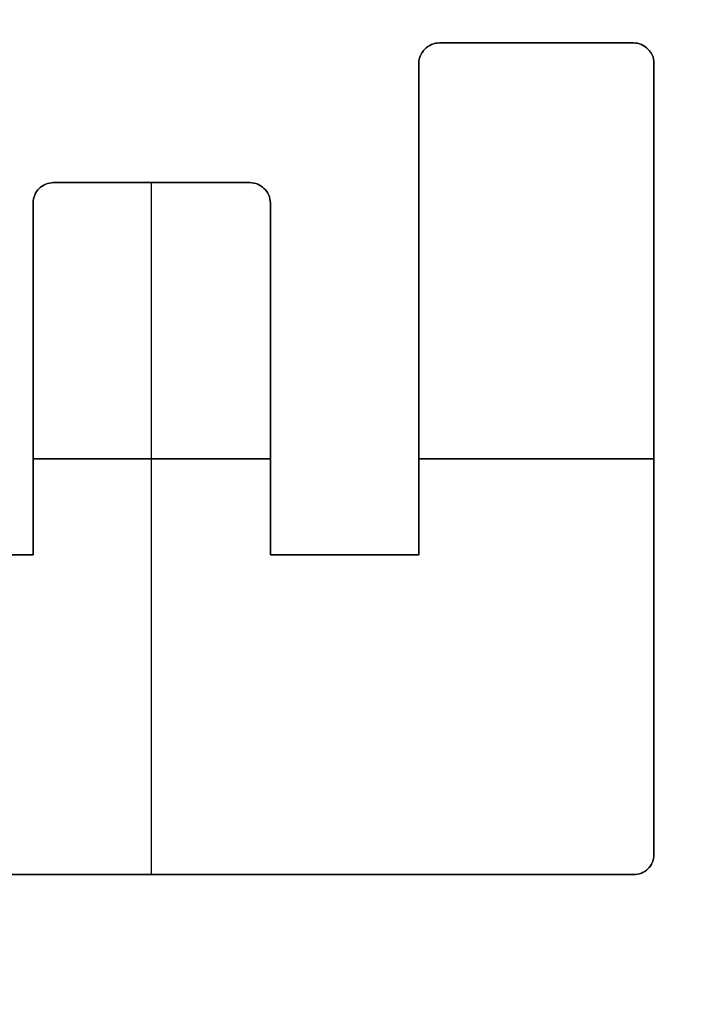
# Model space of a CAD drawing. Header units: millimetres. Extents: x -661 to 720, y -255 to 255.
# Tile 635 of 656: x -469.63 to -467.89, y -29.53 to -27.02. Entities that reach past the tile are written whole.
import ezdxf

# ---------------------------------------------------------------- set-up
doc = ezdxf.new("R2010")
doc.units = ezdxf.units.MM
doc.layers.add('Floreana 120', color=18, linetype='Continuous', true_color=0x000000)

msp = doc.modelspace()

# ---------------------------------------------------------------- linework, layer by layer
at = {"layer": 'Floreana 120', "color": 253, "true_color": 0x97aaae}
for p, q in [((-468.5603, -27.084, -0.15), (-468.0664, -27.084, -0.15)), ((-468.5603, -27.084, -0.15), (-468.0664, -27.084, -0.15)), ((-468.3134, -27.084, -0.2), (-468.3134, -27.084, -0.1)), ((-468.3134, -27.084, -0.2), (-468.3134, -27.084, -0.1)), ((-468.6132, -27.1354, -0.15), (-468.6132, -28.3877, -0.15)), ((-468.6132, -27.1354, -0.15), (-468.6132, -28.3877, -0.15)), ((-468.0144, -29.1509, -0.15), (-468.0144, -27.1354, -0.15)), ((-468.0144, -29.1509, -0.15), (-468.0144, -27.1354, -0.15)), ((-469.5432, -27.4399, -0.15), (-469.2934, -27.4399, -0.15)), ((-469.5432, -27.4399, -0.15), (-469.2934, -27.4399, -0.15)), ((-469.4183, -27.4399, -0.2), (-469.4183, -27.4399, -0.1)), ((-469.4183, -27.4399, -0.2), (-469.4183, -27.4399, -0.1)), ((-469.2936, -29.2024, -0.2), (-469.2936, -27.4399, -0.2)), ((-469.2936, -29.2024, -0.1), (-469.2936, -27.4399, -0.1)), ((-469.2936, -29.2024, -0.1), (-469.2936, -27.4399, -0.1)), ((-469.2936, -29.2024, -0.2), (-469.2936, -27.4399, -0.2)), ((-469.2934, -27.4399, -0.15), (-469.0436, -27.4399, -0.15)), ((-469.2934, -27.4399, -0.15), (-469.0436, -27.4399, -0.15)), ((-469.1685, -27.4399, -0.2), (-469.1685, -27.4399, -0.1)), ((-469.1685, -27.4399, -0.2), (-469.1685, -27.4399, -0.1)), ((-469.5954, -27.4919, -0.15), (-469.5954, -28.3877, -0.15)), ((-469.5954, -27.4919, -0.15), (-469.5954, -28.3877, -0.15)), ((-468.9911, -28.3877, -0.15), (-468.9911, -27.4919, -0.15)), ((-468.9911, -28.3877, -0.15), (-468.9911, -27.4919, -0.15)), ((-468.6132, -27.7615, -0.2), (-468.6132, -27.7615, -0.1)), ((-468.6132, -27.7615, -0.2), (-468.6132, -27.7615, -0.1)), ((-469.5954, -27.9398, -0.2), (-469.5954, -27.9398, -0.1)), ((-469.5954, -27.9398, -0.2), (-469.5954, -27.9398, -0.1)), ((-468.9911, -27.9398, -0.2), (-468.9911, -27.9398, -0.1)), ((-468.9911, -27.9398, -0.2), (-468.9911, -27.9398, -0.1)), ((-468.9911, -28.1432, -0.2), (-469.5954, -28.1432, -0.2)), ((-469.5954, -28.1432, -0.1), (-468.9911, -28.1432, -0.1)), ((-469.5954, -28.1432, -0.1), (-468.9911, -28.1432, -0.1)), ((-468.9911, -28.1432, -0.2), (-469.5954, -28.1432, -0.2)), ((-468.0144, -28.1432, -0.2), (-468.6132, -28.1432, -0.2)), ((-468.6132, -28.1432, -0.1), (-468.0144, -28.1432, -0.1)), ((-468.6132, -28.1432, -0.1), (-468.0144, -28.1432, -0.1)), ((-468.0144, -28.1432, -0.2), (-468.6132, -28.1432, -0.2)), ((-468.0144, -28.1431, -0.2), (-468.0144, -28.1431, -0.1)), ((-468.0144, -28.1431, -0.2), (-468.0144, -28.1431, -0.1)), ((-469.9736, -28.3877, -0.15), (-469.5954, -28.3877, -0.15)), ((-469.9736, -28.3877, -0.15), (-469.5954, -28.3877, -0.15)), ((-468.9911, -28.3877, -0.15), (-468.6132, -28.3877, -0.15)), ((-468.9911, -28.3877, -0.15), (-468.6132, -28.3877, -0.15)), ((-468.8021, -28.3877, -0.2), (-468.8021, -28.3877, -0.1)), ((-468.8021, -28.3877, -0.2), (-468.8021, -28.3877, -0.1)), ((-470.5205, -29.2024, -0.15), (-469.2934, -29.2024, -0.15)), ((-470.5205, -29.2024, -0.15), (-469.2934, -29.2024, -0.15)), ((-469.2934, -29.2024, -0.15), (-468.0664, -29.2024, -0.15)), ((-469.2934, -29.2024, -0.15), (-468.0664, -29.2024, -0.15)), ((-468.6799, -29.2024, -0.1), (-468.6799, -29.2024, -0.2)), ((-468.6799, -29.2024, -0.1), (-468.6799, -29.2024, -0.2))]:
    msp.add_line(p, q, dxfattribs=at)
at = {"layer": 'Floreana 120', "color": 250, "true_color": 0x282421}
for points, knots in [([(-652.0296, -251, 10), (-475.5296, -251, 10), (-299.0296, -251, 10), (-294.0296, -251, 10), (-294.0296, -246, 10), (-294.0296, 0, 10), (-294.0296, 246, 10), (-294.0296, 251, 10), (-299.0296, 251, 10), (-475.5296, 251, 10), (-652.0296, 251, 10), (-657.0296, 251, 10), (-657.0296, 246, 10), (-657.0296, 0, 10), (-657.0296, -246, 10), (-657.0296, -251, 10), (-652.0296, -251, 10)], [0, 0, 0, 353, 353, 363, 363, 855, 855, 865, 865, 1218, 1218, 1228, 1228, 1720, 1720, 1730, 1730, 1730]), ([(-294.0296, 246), (-294.0296, 0), (-294.0296, -246), (-294.0296, -251), (-299.0296, -251), (-475.5296, -251), (-652.0296, -251), (-657.0296, -251), (-657.0296, -246), (-657.0296, 0), (-657.0296, 246), (-657.0296, 251), (-652.0296, 251), (-475.5296, 251), (-299.0296, 251), (-294.0296, 251), (-294.0296, 246)], [0, 0, 0, 492, 492, 502, 502, 855, 855, 865, 865, 1357, 1357, 1367, 1367, 1720, 1720, 1730, 1730, 1730])]:
    msp.add_rational_spline(points, [1, 1, 1, 0.707106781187, 1, 1, 1, 0.707106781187, 1, 1, 1, 0.707106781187, 1, 1, 1, 0.707106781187, 1], degree=2, knots=knots, dxfattribs=at)
at = {"layer": 'Floreana 120', "color": 253, "true_color": 0x97aaae}
for points in [[(-482.5296, -39.5), (-475.5296, -39.5), (-468.5296, -39.5), (-465.5296, -39.5), (-465.5296, -36.5), (-465.5296, 0), (-465.5296, 36.5), (-465.5296, 39.5), (-468.5296, 39.5), (-475.5296, 39.5), (-482.5296, 39.5), (-485.5296, 39.5), (-485.5296, 36.5), (-485.5296, 0), (-485.5296, -36.5), (-485.5296, -39.5), (-482.5296, -39.5)], [(-468.5296, -39.5, -0.1), (-475.5296, -39.5, -0.1), (-482.5296, -39.5, -0.1), (-485.5296, -39.5, -0.1), (-485.5296, -36.5, -0.1), (-485.5296, 0, -0.1), (-485.5296, 36.5, -0.1), (-485.5296, 39.5, -0.1), (-482.5296, 39.5, -0.1), (-475.5296, 39.5, -0.1), (-468.5296, 39.5, -0.1), (-465.5296, 39.5, -0.1), (-465.5296, 36.5, -0.1), (-465.5296, 0, -0.1), (-465.5296, -36.5, -0.1), (-465.5296, -39.5, -0.1), (-468.5296, -39.5, -0.1)]]:
    msp.add_rational_spline(points, [1, 1, 1, 0.707106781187, 1, 1, 1, 0.707106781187, 1, 1, 1, 0.707106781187, 1, 1, 1, 0.707106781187, 1], degree=2, knots=[0, 0, 0, 14, 14, 20, 20, 93, 93, 99, 99, 113, 113, 119, 119, 192, 192, 198, 198, 198], dxfattribs=at)
for points, knots in [([(-470.5727, -29.1509, -0.2), (-470.5727, -28.4791, -0.2), (-470.5727, -27.8072, -0.2), (-470.5727, -27.1354, -0.2), (-470.5727, -27.1219, -0.2), (-470.5681, -27.1082, -0.2), (-470.5571, -27.1002, -0.2), (-470.5483, -27.089, -0.2), (-470.5348, -27.084, -0.2), (-470.5205, -27.084, -0.2), (-470.3556, -27.084, -0.2), (-470.1906, -27.084, -0.2), (-470.0257, -27.084, -0.2), (-470.0122, -27.084, -0.2), (-469.9988, -27.089, -0.2), (-469.9888, -27.1002, -0.2), (-469.9798, -27.1082, -0.2), (-469.9736, -27.1219, -0.2), (-469.9736, -27.1354, -0.2), (-469.9736, -27.5528, -0.2), (-469.9736, -27.9702, -0.2), (-469.9736, -28.3877, -0.2), (-469.8475, -28.3877, -0.2), (-469.7215, -28.3877, -0.2), (-469.5954, -28.3877, -0.2), (-469.5954, -28.0891, -0.2), (-469.5954, -27.7905, -0.2), (-469.5954, -27.4919, -0.2), (-469.5954, -27.4776, -0.2), (-469.5895, -27.4639, -0.2), (-469.58, -27.4547, -0.2), (-469.5699, -27.4456, -0.2), (-469.5575, -27.4399, -0.2), (-469.5432, -27.4399, -0.2), (-469.4599, -27.4399, -0.2), (-469.3767, -27.4399, -0.2), (-469.2934, -27.4399, -0.2), (-469.2101, -27.4399, -0.2), (-469.1269, -27.4399, -0.2), (-469.0436, -27.4399, -0.2), (-469.0293, -27.4399, -0.2), (-469.0162, -27.4456, -0.2), (-469.0075, -27.4547, -0.2), (-468.9973, -27.4639, -0.2), (-468.9911, -27.4776, -0.2), (-468.9911, -27.4919, -0.2), (-468.9911, -27.7905, -0.2), (-468.9911, -28.0891, -0.2), (-468.9911, -28.3877, -0.2), (-468.8651, -28.3877, -0.2), (-468.7391, -28.3877, -0.2), (-468.6132, -28.3877, -0.2), (-468.6132, -27.9702, -0.2), (-468.6132, -27.5528, -0.2), (-468.6132, -27.1354, -0.2), (-468.6132, -27.1219, -0.2), (-468.607, -27.1082, -0.2), (-468.5982, -27.1002, -0.2), (-468.588, -27.089, -0.2), (-468.5749, -27.084, -0.2), (-468.5603, -27.084, -0.2), (-468.3957, -27.084, -0.2), (-468.2311, -27.084, -0.2), (-468.0664, -27.084, -0.2), (-468.0527, -27.084, -0.2), (-468.0387, -27.089, -0.2), (-468.0301, -27.1002, -0.2), (-468.0198, -27.1082, -0.2), (-468.0144, -27.1219, -0.2), (-468.0144, -27.1354, -0.2), (-468.0144, -27.8072, -0.2), (-468.0144, -28.4791, -0.2), (-468.0144, -29.1509, -0.2), (-468.0144, -29.1644, -0.2), (-468.0198, -29.1785, -0.2), (-468.0301, -29.188, -0.2), (-468.0387, -29.1973, -0.2), (-468.0527, -29.2024, -0.2), (-468.0664, -29.2024, -0.2), (-468.4754, -29.2024, -0.2), (-468.8844, -29.2024, -0.2), (-469.2934, -29.2024, -0.2), (-469.7025, -29.2024, -0.2), (-470.1115, -29.2024, -0.2), (-470.5205, -29.2024, -0.2), (-470.5348, -29.2024, -0.2), (-470.5483, -29.1973, -0.2), (-470.5571, -29.188, -0.2), (-470.5681, -29.1785, -0.2), (-470.5727, -29.1644, -0.2), (-470.5727, -29.1509, -0.2)], [0, 0, 0, 0, 2.015554, 2.015554, 2.015554, 2.057111, 2.057111, 2.057111, 2.099974, 2.099974, 2.099974, 2.594862, 2.594862, 2.594862, 2.637638, 2.637638, 2.637638, 2.678145, 2.678145, 2.678145, 3.930438, 3.930438, 3.930438, 4.308709, 4.308709, 4.308709, 5.204435, 5.204435, 5.204435, 5.246862, 5.246862, 5.246862, 5.288464, 5.288464, 5.288464, 5.538233, 5.538233, 5.538233, 5.788003, 5.788003, 5.788003, 5.829242, 5.829242, 5.829242, 5.872312, 5.872312, 5.872312, 6.768037, 6.768037, 6.768037, 7.145965, 7.145965, 7.145965, 8.398258, 8.398258, 8.398258, 8.438635, 8.438635, 8.438635, 8.48241, 8.48241, 8.48241, 8.976265, 8.976265, 8.976265, 9.018991, 9.018991, 9.018991, 9.060229, 9.060229, 9.060229, 11.075783, 11.075783, 11.075783, 11.11834, 11.11834, 11.11834, 11.159676, 11.159676, 11.159676, 12.386648, 12.386648, 12.386648, 13.613791, 13.613791, 13.613791, 13.655278, 13.655278, 13.655278, 13.698121, 13.698121, 13.698121, 13.698121]), ([(-470.5727, -29.1509, -0.1), (-470.5727, -29.1644, -0.1), (-470.5681, -29.1785, -0.1), (-470.5571, -29.188, -0.1), (-470.5483, -29.1973, -0.1), (-470.5348, -29.2024, -0.1), (-470.5205, -29.2024, -0.1), (-470.1115, -29.2024, -0.1), (-469.7025, -29.2024, -0.1), (-469.2934, -29.2024, -0.1), (-468.8844, -29.2024, -0.1), (-468.4754, -29.2024, -0.1), (-468.0664, -29.2024, -0.1), (-468.0527, -29.2024, -0.1), (-468.0387, -29.1973, -0.1), (-468.0301, -29.188, -0.1), (-468.0198, -29.1785, -0.1), (-468.0144, -29.1644, -0.1), (-468.0144, -29.1509, -0.1), (-468.0144, -28.4791, -0.1), (-468.0144, -27.8072, -0.1), (-468.0144, -27.1354, -0.1), (-468.0144, -27.1219, -0.1), (-468.0198, -27.1082, -0.1), (-468.0301, -27.1002, -0.1), (-468.0387, -27.089, -0.1), (-468.0527, -27.084, -0.1), (-468.0664, -27.084, -0.1), (-468.2311, -27.084, -0.1), (-468.3957, -27.084, -0.1), (-468.5603, -27.084, -0.1), (-468.5749, -27.084, -0.1), (-468.588, -27.089, -0.1), (-468.5982, -27.1002, -0.1), (-468.607, -27.1082, -0.1), (-468.6132, -27.1219, -0.1), (-468.6132, -27.1354, -0.1), (-468.6132, -27.5528, -0.1), (-468.6132, -27.9702, -0.1), (-468.6132, -28.3877, -0.1), (-468.7391, -28.3877, -0.1), (-468.8651, -28.3877, -0.1), (-468.9911, -28.3877, -0.1), (-468.9911, -28.0891, -0.1), (-468.9911, -27.7905, -0.1), (-468.9911, -27.4919, -0.1), (-468.9911, -27.4776, -0.1), (-468.9973, -27.4639, -0.1), (-469.0075, -27.4547, -0.1), (-469.0162, -27.4456, -0.1), (-469.0293, -27.4399, -0.1), (-469.0436, -27.4399, -0.1), (-469.1269, -27.4399, -0.1), (-469.2101, -27.4399, -0.1), (-469.2934, -27.4399, -0.1), (-469.3767, -27.4399, -0.1), (-469.4599, -27.4399, -0.1), (-469.5432, -27.4399, -0.1), (-469.5575, -27.4399, -0.1), (-469.5699, -27.4456, -0.1), (-469.58, -27.4547, -0.1), (-469.5895, -27.4639, -0.1), (-469.5954, -27.4776, -0.1), (-469.5954, -27.4919, -0.1), (-469.5954, -27.7905, -0.1), (-469.5954, -28.0891, -0.1), (-469.5954, -28.3877, -0.1), (-469.7215, -28.3877, -0.1), (-469.8475, -28.3877, -0.1), (-469.9736, -28.3877, -0.1), (-469.9736, -27.9702, -0.1), (-469.9736, -27.5528, -0.1), (-469.9736, -27.1354, -0.1), (-469.9736, -27.1219, -0.1), (-469.9798, -27.1082, -0.1), (-469.9888, -27.1002, -0.1), (-469.9988, -27.089, -0.1), (-470.0122, -27.084, -0.1), (-470.0257, -27.084, -0.1), (-470.1906, -27.084, -0.1), (-470.3556, -27.084, -0.1), (-470.5205, -27.084, -0.1), (-470.5348, -27.084, -0.1), (-470.5483, -27.089, -0.1), (-470.5571, -27.1002, -0.1), (-470.5681, -27.1082, -0.1), (-470.5727, -27.1219, -0.1), (-470.5727, -27.1354, -0.1), (-470.5727, -27.8072, -0.1), (-470.5727, -28.4791, -0.1), (-470.5727, -29.1509, -0.1)], [0, 0, 0, 0, 0.042842, 0.042842, 0.042842, 0.084329, 0.084329, 0.084329, 1.311473, 1.311473, 1.311473, 2.538445, 2.538445, 2.538445, 2.579781, 2.579781, 2.579781, 2.622338, 2.622338, 2.622338, 4.637892, 4.637892, 4.637892, 4.67913, 4.67913, 4.67913, 4.721856, 4.721856, 4.721856, 5.215711, 5.215711, 5.215711, 5.259486, 5.259486, 5.259486, 5.299863, 5.299863, 5.299863, 6.552156, 6.552156, 6.552156, 6.930084, 6.930084, 6.930084, 7.825809, 7.825809, 7.825809, 7.868879, 7.868879, 7.868879, 7.910118, 7.910118, 7.910118, 8.159887, 8.159887, 8.159887, 8.409657, 8.409657, 8.409657, 8.451259, 8.451259, 8.451259, 8.493686, 8.493686, 8.493686, 9.389411, 9.389411, 9.389411, 9.767683, 9.767683, 9.767683, 11.019976, 11.019976, 11.019976, 11.060482, 11.060482, 11.060482, 11.103259, 11.103259, 11.103259, 11.598147, 11.598147, 11.598147, 11.64101, 11.64101, 11.64101, 11.682566, 11.682566, 11.682566, 13.698121, 13.698121, 13.698121, 13.698121]), ([(-470.5727, -29.1509, -0.1), (-470.5727, -29.1644, -0.1), (-470.5681, -29.1785, -0.1), (-470.5571, -29.188, -0.1), (-470.5483, -29.1973, -0.1), (-470.5348, -29.2024, -0.1), (-470.5205, -29.2024, -0.1), (-470.1115, -29.2024, -0.1), (-469.7025, -29.2024, -0.1), (-469.2934, -29.2024, -0.1), (-468.8844, -29.2024, -0.1), (-468.4754, -29.2024, -0.1), (-468.0664, -29.2024, -0.1), (-468.0527, -29.2024, -0.1), (-468.0387, -29.1973, -0.1), (-468.0301, -29.188, -0.1), (-468.0198, -29.1785, -0.1), (-468.0144, -29.1644, -0.1), (-468.0144, -29.1509, -0.1), (-468.0144, -28.4791, -0.1), (-468.0144, -27.8072, -0.1), (-468.0144, -27.1354, -0.1), (-468.0144, -27.1219, -0.1), (-468.0198, -27.1082, -0.1), (-468.0301, -27.1002, -0.1), (-468.0387, -27.089, -0.1), (-468.0527, -27.084, -0.1), (-468.0664, -27.084, -0.1), (-468.2311, -27.084, -0.1), (-468.3957, -27.084, -0.1), (-468.5603, -27.084, -0.1), (-468.5749, -27.084, -0.1), (-468.588, -27.089, -0.1), (-468.5982, -27.1002, -0.1), (-468.607, -27.1082, -0.1), (-468.6132, -27.1219, -0.1), (-468.6132, -27.1354, -0.1), (-468.6132, -27.5528, -0.1), (-468.6132, -27.9702, -0.1), (-468.6132, -28.3877, -0.1), (-468.7391, -28.3877, -0.1), (-468.8651, -28.3877, -0.1), (-468.9911, -28.3877, -0.1), (-468.9911, -28.0891, -0.1), (-468.9911, -27.7905, -0.1), (-468.9911, -27.4919, -0.1), (-468.9911, -27.4776, -0.1), (-468.9973, -27.4639, -0.1), (-469.0075, -27.4547, -0.1), (-469.0162, -27.4456, -0.1), (-469.0293, -27.4399, -0.1), (-469.0436, -27.4399, -0.1), (-469.1269, -27.4399, -0.1), (-469.2101, -27.4399, -0.1), (-469.2934, -27.4399, -0.1), (-469.3767, -27.4399, -0.1), (-469.4599, -27.4399, -0.1), (-469.5432, -27.4399, -0.1), (-469.5575, -27.4399, -0.1), (-469.5699, -27.4456, -0.1), (-469.58, -27.4547, -0.1), (-469.5895, -27.4639, -0.1), (-469.5954, -27.4776, -0.1), (-469.5954, -27.4919, -0.1), (-469.5954, -27.7905, -0.1), (-469.5954, -28.0891, -0.1), (-469.5954, -28.3877, -0.1), (-469.7215, -28.3877, -0.1), (-469.8475, -28.3877, -0.1), (-469.9736, -28.3877, -0.1), (-469.9736, -27.9702, -0.1), (-469.9736, -27.5528, -0.1), (-469.9736, -27.1354, -0.1), (-469.9736, -27.1219, -0.1), (-469.9798, -27.1082, -0.1), (-469.9888, -27.1002, -0.1), (-469.9988, -27.089, -0.1), (-470.0122, -27.084, -0.1), (-470.0257, -27.084, -0.1), (-470.1906, -27.084, -0.1), (-470.3556, -27.084, -0.1), (-470.5205, -27.084, -0.1), (-470.5348, -27.084, -0.1), (-470.5483, -27.089, -0.1), (-470.5571, -27.1002, -0.1), (-470.5681, -27.1082, -0.1), (-470.5727, -27.1219, -0.1), (-470.5727, -27.1354, -0.1), (-470.5727, -27.8072, -0.1), (-470.5727, -28.4791, -0.1), (-470.5727, -29.1509, -0.1)], [0, 0, 0, 0, 0.042842, 0.042842, 0.042842, 0.084329, 0.084329, 0.084329, 1.311473, 1.311473, 1.311473, 2.538445, 2.538445, 2.538445, 2.579781, 2.579781, 2.579781, 2.622338, 2.622338, 2.622338, 4.637892, 4.637892, 4.637892, 4.67913, 4.67913, 4.67913, 4.721856, 4.721856, 4.721856, 5.215711, 5.215711, 5.215711, 5.259486, 5.259486, 5.259486, 5.299863, 5.299863, 5.299863, 6.552156, 6.552156, 6.552156, 6.930084, 6.930084, 6.930084, 7.825809, 7.825809, 7.825809, 7.868879, 7.868879, 7.868879, 7.910118, 7.910118, 7.910118, 8.159887, 8.159887, 8.159887, 8.409657, 8.409657, 8.409657, 8.451259, 8.451259, 8.451259, 8.493686, 8.493686, 8.493686, 9.389411, 9.389411, 9.389411, 9.767683, 9.767683, 9.767683, 11.019976, 11.019976, 11.019976, 11.060482, 11.060482, 11.060482, 11.103259, 11.103259, 11.103259, 11.598147, 11.598147, 11.598147, 11.64101, 11.64101, 11.64101, 11.682566, 11.682566, 11.682566, 13.698121, 13.698121, 13.698121, 13.698121]), ([(-470.5727, -29.1509, -0.2), (-470.5727, -28.4791, -0.2), (-470.5727, -27.8072, -0.2), (-470.5727, -27.1354, -0.2), (-470.5727, -27.1219, -0.2), (-470.5681, -27.1082, -0.2), (-470.5571, -27.1002, -0.2), (-470.5483, -27.089, -0.2), (-470.5348, -27.084, -0.2), (-470.5205, -27.084, -0.2), (-470.3556, -27.084, -0.2), (-470.1906, -27.084, -0.2), (-470.0257, -27.084, -0.2), (-470.0122, -27.084, -0.2), (-469.9988, -27.089, -0.2), (-469.9888, -27.1002, -0.2), (-469.9798, -27.1082, -0.2), (-469.9736, -27.1219, -0.2), (-469.9736, -27.1354, -0.2), (-469.9736, -27.5528, -0.2), (-469.9736, -27.9702, -0.2), (-469.9736, -28.3877, -0.2), (-469.8475, -28.3877, -0.2), (-469.7215, -28.3877, -0.2), (-469.5954, -28.3877, -0.2), (-469.5954, -28.0891, -0.2), (-469.5954, -27.7905, -0.2), (-469.5954, -27.4919, -0.2), (-469.5954, -27.4776, -0.2), (-469.5895, -27.4639, -0.2), (-469.58, -27.4547, -0.2), (-469.5699, -27.4456, -0.2), (-469.5575, -27.4399, -0.2), (-469.5432, -27.4399, -0.2), (-469.4599, -27.4399, -0.2), (-469.3767, -27.4399, -0.2), (-469.2934, -27.4399, -0.2), (-469.2101, -27.4399, -0.2), (-469.1269, -27.4399, -0.2), (-469.0436, -27.4399, -0.2), (-469.0293, -27.4399, -0.2), (-469.0162, -27.4456, -0.2), (-469.0075, -27.4547, -0.2), (-468.9973, -27.4639, -0.2), (-468.9911, -27.4776, -0.2), (-468.9911, -27.4919, -0.2), (-468.9911, -27.7905, -0.2), (-468.9911, -28.0891, -0.2), (-468.9911, -28.3877, -0.2), (-468.8651, -28.3877, -0.2), (-468.7391, -28.3877, -0.2), (-468.6132, -28.3877, -0.2), (-468.6132, -27.9702, -0.2), (-468.6132, -27.5528, -0.2), (-468.6132, -27.1354, -0.2), (-468.6132, -27.1219, -0.2), (-468.607, -27.1082, -0.2), (-468.5982, -27.1002, -0.2), (-468.588, -27.089, -0.2), (-468.5749, -27.084, -0.2), (-468.5603, -27.084, -0.2), (-468.3957, -27.084, -0.2), (-468.2311, -27.084, -0.2), (-468.0664, -27.084, -0.2), (-468.0527, -27.084, -0.2), (-468.0387, -27.089, -0.2), (-468.0301, -27.1002, -0.2), (-468.0198, -27.1082, -0.2), (-468.0144, -27.1219, -0.2), (-468.0144, -27.1354, -0.2), (-468.0144, -27.8072, -0.2), (-468.0144, -28.4791, -0.2), (-468.0144, -29.1509, -0.2), (-468.0144, -29.1644, -0.2), (-468.0198, -29.1785, -0.2), (-468.0301, -29.188, -0.2), (-468.0387, -29.1973, -0.2), (-468.0527, -29.2024, -0.2), (-468.0664, -29.2024, -0.2), (-468.4754, -29.2024, -0.2), (-468.8844, -29.2024, -0.2), (-469.2934, -29.2024, -0.2), (-469.7025, -29.2024, -0.2), (-470.1115, -29.2024, -0.2), (-470.5205, -29.2024, -0.2), (-470.5348, -29.2024, -0.2), (-470.5483, -29.1973, -0.2), (-470.5571, -29.188, -0.2), (-470.5681, -29.1785, -0.2), (-470.5727, -29.1644, -0.2), (-470.5727, -29.1509, -0.2)], [0, 0, 0, 0, 2.015554, 2.015554, 2.015554, 2.057111, 2.057111, 2.057111, 2.099974, 2.099974, 2.099974, 2.594862, 2.594862, 2.594862, 2.637638, 2.637638, 2.637638, 2.678145, 2.678145, 2.678145, 3.930438, 3.930438, 3.930438, 4.308709, 4.308709, 4.308709, 5.204435, 5.204435, 5.204435, 5.246862, 5.246862, 5.246862, 5.288464, 5.288464, 5.288464, 5.538233, 5.538233, 5.538233, 5.788003, 5.788003, 5.788003, 5.829242, 5.829242, 5.829242, 5.872312, 5.872312, 5.872312, 6.768037, 6.768037, 6.768037, 7.145965, 7.145965, 7.145965, 8.398258, 8.398258, 8.398258, 8.438635, 8.438635, 8.438635, 8.48241, 8.48241, 8.48241, 8.976265, 8.976265, 8.976265, 9.018991, 9.018991, 9.018991, 9.060229, 9.060229, 9.060229, 11.075783, 11.075783, 11.075783, 11.11834, 11.11834, 11.11834, 11.159676, 11.159676, 11.159676, 12.386648, 12.386648, 12.386648, 13.613791, 13.613791, 13.613791, 13.655278, 13.655278, 13.655278, 13.698121, 13.698121, 13.698121, 13.698121])]:
    msp.add_open_spline(points, degree=3, knots=knots, dxfattribs=at)
for points, degree in [([(-468.5603, -27.084, -0.2), (-468.5749, -27.084, -0.2), (-468.588, -27.089, -0.2), (-468.5982, -27.1002, -0.2)], 3), ([(-468.5982, -27.1002, -0.1), (-468.588, -27.089, -0.1), (-468.5749, -27.084, -0.1), (-468.5603, -27.084, -0.1)], 3), ([(-468.5603, -27.084, -0.15), (-468.5749, -27.084, -0.15), (-468.588, -27.089, -0.15), (-468.5982, -27.1002, -0.15)], 3), ([(-468.5603, -27.084, -0.2), (-468.5749, -27.084, -0.2), (-468.588, -27.089, -0.2), (-468.5982, -27.1002, -0.2)], 3), ([(-468.5982, -27.1002, -0.1), (-468.588, -27.089, -0.1), (-468.5749, -27.084, -0.1), (-468.5603, -27.084, -0.1)], 3), ([(-468.5603, -27.084, -0.15), (-468.5749, -27.084, -0.15), (-468.588, -27.089, -0.15), (-468.5982, -27.1002, -0.15)], 3), ([(-468.5603, -27.084, -0.1), (-468.5603, -27.084, -0.15), (-468.5603, -27.084, -0.2)], 2), ([(-468.5603, -27.084, -0.1), (-468.5603, -27.084, -0.15), (-468.5603, -27.084, -0.2)], 2), ([(-468.0664, -27.084, -0.2), (-468.3134, -27.084, -0.2), (-468.5603, -27.084, -0.2)], 2), ([(-468.5603, -27.084, -0.2), (-468.5603, -27.084, -0.15), (-468.5603, -27.084, -0.1)], 2), ([(-468.5603, -27.084, -0.1), (-468.3134, -27.084, -0.1), (-468.0664, -27.084, -0.1)], 2), ([(-468.0664, -27.084, -0.2), (-468.3134, -27.084, -0.2), (-468.5603, -27.084, -0.2)], 2), ([(-468.5603, -27.084, -0.2), (-468.5603, -27.084, -0.15), (-468.5603, -27.084, -0.1)], 2), ([(-468.5603, -27.084, -0.1), (-468.3134, -27.084, -0.1), (-468.0664, -27.084, -0.1)], 2), ([(-468.0301, -27.1002, -0.2), (-468.0387, -27.089, -0.2), (-468.0527, -27.084, -0.2), (-468.0664, -27.084, -0.2)], 3), ([(-468.0664, -27.084, -0.2), (-468.0664, -27.084, -0.15), (-468.0664, -27.084, -0.1)], 2), ([(-468.0664, -27.084, -0.1), (-468.0527, -27.084, -0.1), (-468.0387, -27.089, -0.1), (-468.0301, -27.1002, -0.1)], 3), ([(-468.0301, -27.1002, -0.15), (-468.0387, -27.089, -0.15), (-468.0527, -27.084, -0.15), (-468.0664, -27.084, -0.15)], 3), ([(-468.0301, -27.1002, -0.2), (-468.0387, -27.089, -0.2), (-468.0527, -27.084, -0.2), (-468.0664, -27.084, -0.2)], 3), ([(-468.0664, -27.084, -0.2), (-468.0664, -27.084, -0.15), (-468.0664, -27.084, -0.1)], 2), ([(-468.0664, -27.084, -0.1), (-468.0527, -27.084, -0.1), (-468.0387, -27.089, -0.1), (-468.0301, -27.1002, -0.1)], 3), ([(-468.0301, -27.1002, -0.15), (-468.0387, -27.089, -0.15), (-468.0527, -27.084, -0.15), (-468.0664, -27.084, -0.15)], 3), ([(-468.0664, -27.084, -0.1), (-468.0664, -27.084, -0.15), (-468.0664, -27.084, -0.2)], 2), ([(-468.0664, -27.084, -0.1), (-468.0664, -27.084, -0.15), (-468.0664, -27.084, -0.2)], 2), ([(-468.5982, -27.1002, -0.2), (-468.607, -27.1082, -0.2), (-468.6132, -27.1219, -0.2), (-468.6132, -27.1354, -0.2)], 3), ([(-468.6132, -27.1354, -0.1), (-468.6132, -27.1219, -0.1), (-468.607, -27.1082, -0.1), (-468.5982, -27.1002, -0.1)], 3), ([(-468.5982, -27.1002, -0.15), (-468.607, -27.1082, -0.15), (-468.6132, -27.1219, -0.15), (-468.6132, -27.1354, -0.15)], 3), ([(-468.5982, -27.1002, -0.2), (-468.607, -27.1082, -0.2), (-468.6132, -27.1219, -0.2), (-468.6132, -27.1354, -0.2)], 3), ([(-468.6132, -27.1354, -0.1), (-468.6132, -27.1219, -0.1), (-468.607, -27.1082, -0.1), (-468.5982, -27.1002, -0.1)], 3), ([(-468.5982, -27.1002, -0.15), (-468.607, -27.1082, -0.15), (-468.6132, -27.1219, -0.15), (-468.6132, -27.1354, -0.15)], 3), ([(-468.5982, -27.1002, -0.1), (-468.5982, -27.1002, -0.15), (-468.5982, -27.1002, -0.2)], 2), ([(-468.5982, -27.1002, -0.2), (-468.5982, -27.1002, -0.15), (-468.5982, -27.1002, -0.1)], 2), ([(-468.5982, -27.1002, -0.1), (-468.5982, -27.1002, -0.15), (-468.5982, -27.1002, -0.2)], 2), ([(-468.5982, -27.1002, -0.2), (-468.5982, -27.1002, -0.15), (-468.5982, -27.1002, -0.1)], 2), ([(-468.5809, -27.0879, -0.1), (-468.5809, -27.0879, -0.15), (-468.5809, -27.0879, -0.2)], 2), ([(-468.5809, -27.0879, -0.1), (-468.5809, -27.0879, -0.15), (-468.5809, -27.0879, -0.2)], 2), ([(-468.0463, -27.0879, -0.1), (-468.0463, -27.0879, -0.15), (-468.0463, -27.0879, -0.2)], 2), ([(-468.0463, -27.0879, -0.1), (-468.0463, -27.0879, -0.15), (-468.0463, -27.0879, -0.2)], 2), ([(-468.0301, -27.1002, -0.1), (-468.0301, -27.1002, -0.15), (-468.0301, -27.1002, -0.2)], 2), ([(-468.0144, -27.1354, -0.2), (-468.0144, -27.1219, -0.2), (-468.0198, -27.1082, -0.2), (-468.0301, -27.1002, -0.2)], 3), ([(-468.0301, -27.1002, -0.2), (-468.0301, -27.1002, -0.15), (-468.0301, -27.1002, -0.1)], 2), ([(-468.0301, -27.1002, -0.1), (-468.0198, -27.1082, -0.1), (-468.0144, -27.1219, -0.1), (-468.0144, -27.1354, -0.1)], 3), ([(-468.0144, -27.1354, -0.15), (-468.0144, -27.1219, -0.15), (-468.0198, -27.1082, -0.15), (-468.0301, -27.1002, -0.15)], 3), ([(-468.0144, -27.1354, -0.2), (-468.0144, -27.1219, -0.2), (-468.0198, -27.1082, -0.2), (-468.0301, -27.1002, -0.2)], 3), ([(-468.0301, -27.1002, -0.2), (-468.0301, -27.1002, -0.15), (-468.0301, -27.1002, -0.1)], 2), ([(-468.0301, -27.1002, -0.1), (-468.0198, -27.1082, -0.1), (-468.0144, -27.1219, -0.1), (-468.0144, -27.1354, -0.1)], 3), ([(-468.0144, -27.1354, -0.15), (-468.0144, -27.1219, -0.15), (-468.0198, -27.1082, -0.15), (-468.0301, -27.1002, -0.15)], 3), ([(-468.0301, -27.1002, -0.1), (-468.0301, -27.1002, -0.15), (-468.0301, -27.1002, -0.2)], 2), ([(-468.6132, -28.3877, -0.1), (-468.6132, -27.7615, -0.1), (-468.6132, -27.1354, -0.1)], 2), ([(-468.6132, -27.1354, -0.1), (-468.6132, -27.1354, -0.15), (-468.6132, -27.1354, -0.2)], 2), ([(-468.6132, -27.1354, -0.2), (-468.6132, -27.7615, -0.2), (-468.6132, -28.3877, -0.2)], 2), ([(-468.6132, -27.1354, -0.2), (-468.6132, -27.1354, -0.15), (-468.6132, -27.1354, -0.1)], 2), ([(-468.6132, -27.1354, -0.2), (-468.6132, -27.1354, -0.15), (-468.6132, -27.1354, -0.1)], 2), ([(-468.6132, -28.3877, -0.1), (-468.6132, -27.7615, -0.1), (-468.6132, -27.1354, -0.1)], 2), ([(-468.6132, -27.1354, -0.1), (-468.6132, -27.1354, -0.15), (-468.6132, -27.1354, -0.2)], 2), ([(-468.6132, -27.1354, -0.2), (-468.6132, -27.7615, -0.2), (-468.6132, -28.3877, -0.2)], 2), ([(-468.609, -27.1157, -0.1), (-468.609, -27.1157, -0.15), (-468.609, -27.1157, -0.2)], 2), ([(-468.609, -27.1157, -0.1), (-468.609, -27.1157, -0.15), (-468.609, -27.1157, -0.2)], 2), ([(-468.0184, -27.1157, -0.1), (-468.0184, -27.1157, -0.15), (-468.0184, -27.1157, -0.2)], 2), ([(-468.0184, -27.1157, -0.1), (-468.0184, -27.1157, -0.15), (-468.0184, -27.1157, -0.2)], 2), ([(-468.0144, -27.1354, -0.1), (-468.0144, -28.1431, -0.1), (-468.0144, -29.1509, -0.1)], 2), ([(-468.0144, -29.1509, -0.2), (-468.0144, -28.1431, -0.2), (-468.0144, -27.1354, -0.2)], 2), ([(-468.0144, -27.1354, -0.2), (-468.0144, -27.1354, -0.15), (-468.0144, -27.1354, -0.1)], 2), ([(-468.0144, -27.1354, -0.1), (-468.0144, -27.1354, -0.15), (-468.0144, -27.1354, -0.2)], 2), ([(-468.0144, -27.1354, -0.1), (-468.0144, -28.1431, -0.1), (-468.0144, -29.1509, -0.1)], 2), ([(-468.0144, -29.1509, -0.2), (-468.0144, -28.1431, -0.2), (-468.0144, -27.1354, -0.2)], 2), ([(-468.0144, -27.1354, -0.2), (-468.0144, -27.1354, -0.15), (-468.0144, -27.1354, -0.1)], 2), ([(-468.0144, -27.1354, -0.1), (-468.0144, -27.1354, -0.15), (-468.0144, -27.1354, -0.2)], 2), ([(-469.58, -27.4547, -0.2), (-469.5895, -27.4639, -0.2), (-469.5954, -27.4776, -0.2), (-469.5954, -27.4919, -0.2)], 3), ([(-469.5954, -27.4919, -0.1), (-469.5954, -27.4776, -0.1), (-469.5895, -27.4639, -0.1), (-469.58, -27.4547, -0.1)], 3), ([(-469.58, -27.4547, -0.15), (-469.5895, -27.4639, -0.15), (-469.5954, -27.4776, -0.15), (-469.5954, -27.4919, -0.15)], 3), ([(-469.58, -27.4547, -0.2), (-469.5895, -27.4639, -0.2), (-469.5954, -27.4776, -0.2), (-469.5954, -27.4919, -0.2)], 3), ([(-469.5954, -27.4919, -0.1), (-469.5954, -27.4776, -0.1), (-469.5895, -27.4639, -0.1), (-469.58, -27.4547, -0.1)], 3), ([(-469.58, -27.4547, -0.15), (-469.5895, -27.4639, -0.15), (-469.5954, -27.4776, -0.15), (-469.5954, -27.4919, -0.15)], 3), ([(-469.5432, -27.4399, -0.2), (-469.5575, -27.4399, -0.2), (-469.5699, -27.4456, -0.2), (-469.58, -27.4547, -0.2)], 3), ([(-469.58, -27.4547, -0.1), (-469.5699, -27.4456, -0.1), (-469.5575, -27.4399, -0.1), (-469.5432, -27.4399, -0.1)], 3), ([(-469.5432, -27.4399, -0.15), (-469.5575, -27.4399, -0.15), (-469.5699, -27.4456, -0.15), (-469.58, -27.4547, -0.15)], 3), ([(-469.5432, -27.4399, -0.2), (-469.5575, -27.4399, -0.2), (-469.5699, -27.4456, -0.2), (-469.58, -27.4547, -0.2)], 3), ([(-469.58, -27.4547, -0.1), (-469.5699, -27.4456, -0.1), (-469.5575, -27.4399, -0.1), (-469.5432, -27.4399, -0.1)], 3), ([(-469.5432, -27.4399, -0.15), (-469.5575, -27.4399, -0.15), (-469.5699, -27.4456, -0.15), (-469.58, -27.4547, -0.15)], 3), ([(-469.58, -27.4547, -0.2), (-469.58, -27.4547, -0.15), (-469.58, -27.4547, -0.1)], 2), ([(-469.58, -27.4547, -0.1), (-469.58, -27.4547, -0.15), (-469.58, -27.4547, -0.2)], 2), ([(-469.58, -27.4547, -0.1), (-469.58, -27.4547, -0.15), (-469.58, -27.4547, -0.2)], 2), ([(-469.58, -27.4547, -0.2), (-469.58, -27.4547, -0.15), (-469.58, -27.4547, -0.1)], 2), ([(-469.5632, -27.4439, -0.1), (-469.5632, -27.4439, -0.15), (-469.5632, -27.4439, -0.2)], 2), ([(-469.5632, -27.4439, -0.1), (-469.5632, -27.4439, -0.15), (-469.5632, -27.4439, -0.2)], 2), ([(-469.5432, -27.4399, -0.1), (-469.5432, -27.4399, -0.15), (-469.5432, -27.4399, -0.2)], 2), ([(-469.2934, -27.4399, -0.2), (-469.4183, -27.4399, -0.2), (-469.5432, -27.4399, -0.2)], 2), ([(-469.5432, -27.4399, -0.2), (-469.5432, -27.4399, -0.15), (-469.5432, -27.4399, -0.1)], 2), ([(-469.5432, -27.4399, -0.1), (-469.4183, -27.4399, -0.1), (-469.2934, -27.4399, -0.1)], 2), ([(-469.5432, -27.4399, -0.1), (-469.5432, -27.4399, -0.15), (-469.5432, -27.4399, -0.2)], 2), ([(-469.2934, -27.4399, -0.2), (-469.4183, -27.4399, -0.2), (-469.5432, -27.4399, -0.2)], 2), ([(-469.5432, -27.4399, -0.2), (-469.5432, -27.4399, -0.15), (-469.5432, -27.4399, -0.1)], 2), ([(-469.5432, -27.4399, -0.1), (-469.4183, -27.4399, -0.1), (-469.2934, -27.4399, -0.1)], 2), ([(-469.0436, -27.4399, -0.2), (-469.1685, -27.4399, -0.2), (-469.2934, -27.4399, -0.2)], 2), ([(-469.2934, -27.4399, -0.2), (-469.2934, -27.4399, -0.15), (-469.2934, -27.4399, -0.1)], 2), ([(-469.2934, -27.4399, -0.1), (-469.1685, -27.4399, -0.1), (-469.0436, -27.4399, -0.1)], 2), ([(-469.0436, -27.4399, -0.2), (-469.1685, -27.4399, -0.2), (-469.2934, -27.4399, -0.2)], 2), ([(-469.2934, -27.4399, -0.2), (-469.2934, -27.4399, -0.15), (-469.2934, -27.4399, -0.1)], 2), ([(-469.2934, -27.4399, -0.1), (-469.1685, -27.4399, -0.1), (-469.0436, -27.4399, -0.1)], 2), ([(-469.2934, -27.4399, -0.1), (-469.2934, -27.4399, -0.15), (-469.2934, -27.4399, -0.2)], 2), ([(-469.2934, -27.4399, -0.1), (-469.2934, -27.4399, -0.15), (-469.2934, -27.4399, -0.2)], 2), ([(-469.0436, -27.4399, -0.1), (-469.0436, -27.4399, -0.15), (-469.0436, -27.4399, -0.2)], 2), ([(-469.0075, -27.4547, -0.2), (-469.0162, -27.4456, -0.2), (-469.0293, -27.4399, -0.2), (-469.0436, -27.4399, -0.2)], 3), ([(-469.0436, -27.4399, -0.2), (-469.0436, -27.4399, -0.15), (-469.0436, -27.4399, -0.1)], 2), ([(-469.0436, -27.4399, -0.1), (-469.0293, -27.4399, -0.1), (-469.0162, -27.4456, -0.1), (-469.0075, -27.4547, -0.1)], 3), ([(-469.0075, -27.4547, -0.15), (-469.0162, -27.4456, -0.15), (-469.0293, -27.4399, -0.15), (-469.0436, -27.4399, -0.15)], 3), ([(-469.0436, -27.4399, -0.1), (-469.0436, -27.4399, -0.15), (-469.0436, -27.4399, -0.2)], 2), ([(-469.0075, -27.4547, -0.2), (-469.0162, -27.4456, -0.2), (-469.0293, -27.4399, -0.2), (-469.0436, -27.4399, -0.2)], 3), ([(-469.0436, -27.4399, -0.2), (-469.0436, -27.4399, -0.15), (-469.0436, -27.4399, -0.1)], 2), ([(-469.0436, -27.4399, -0.1), (-469.0293, -27.4399, -0.1), (-469.0162, -27.4456, -0.1), (-469.0075, -27.4547, -0.1)], 3), ([(-469.0075, -27.4547, -0.15), (-469.0162, -27.4456, -0.15), (-469.0293, -27.4399, -0.15), (-469.0436, -27.4399, -0.15)], 3), ([(-469.0235, -27.4439, -0.1), (-469.0235, -27.4439, -0.15), (-469.0235, -27.4439, -0.2)], 2), ([(-469.0235, -27.4439, -0.1), (-469.0235, -27.4439, -0.15), (-469.0235, -27.4439, -0.2)], 2), ([(-468.9911, -27.4919, -0.2), (-468.9911, -27.4776, -0.2), (-468.9973, -27.4639, -0.2), (-469.0075, -27.4547, -0.2)], 3), ([(-469.0075, -27.4547, -0.2), (-469.0075, -27.4547, -0.15), (-469.0075, -27.4547, -0.1)], 2), ([(-469.0075, -27.4547, -0.1), (-468.9973, -27.4639, -0.1), (-468.9911, -27.4776, -0.1), (-468.9911, -27.4919, -0.1)], 3), ([(-468.9911, -27.4919, -0.15), (-468.9911, -27.4776, -0.15), (-468.9973, -27.4639, -0.15), (-469.0075, -27.4547, -0.15)], 3), ([(-468.9911, -27.4919, -0.2), (-468.9911, -27.4776, -0.2), (-468.9973, -27.4639, -0.2), (-469.0075, -27.4547, -0.2)], 3), ([(-469.0075, -27.4547, -0.2), (-469.0075, -27.4547, -0.15), (-469.0075, -27.4547, -0.1)], 2), ([(-469.0075, -27.4547, -0.1), (-468.9973, -27.4639, -0.1), (-468.9911, -27.4776, -0.1), (-468.9911, -27.4919, -0.1)], 3), ([(-468.9911, -27.4919, -0.15), (-468.9911, -27.4776, -0.15), (-468.9973, -27.4639, -0.15), (-469.0075, -27.4547, -0.15)], 3), ([(-469.0075, -27.4547, -0.1), (-469.0075, -27.4547, -0.15), (-469.0075, -27.4547, -0.2)], 2), ([(-469.0075, -27.4547, -0.1), (-469.0075, -27.4547, -0.15), (-469.0075, -27.4547, -0.2)], 2), ([(-469.5913, -27.4714, -0.1), (-469.5913, -27.4714, -0.15), (-469.5913, -27.4714, -0.2)], 2), ([(-469.5913, -27.4714, -0.1), (-469.5913, -27.4714, -0.15), (-469.5913, -27.4714, -0.2)], 2), ([(-468.9955, -27.4714, -0.1), (-468.9955, -27.4714, -0.15), (-468.9955, -27.4714, -0.2)], 2), ([(-468.9955, -27.4714, -0.1), (-468.9955, -27.4714, -0.15), (-468.9955, -27.4714, -0.2)], 2), ([(-469.5954, -27.4919, -0.2), (-469.5954, -27.4919, -0.15), (-469.5954, -27.4919, -0.1)], 2), ([(-469.5954, -27.4919, -0.2), (-469.5954, -27.4919, -0.15), (-469.5954, -27.4919, -0.1)], 2), ([(-469.5954, -28.3877, -0.1), (-469.5954, -27.9398, -0.1), (-469.5954, -27.4919, -0.1)], 2), ([(-469.5954, -27.4919, -0.1), (-469.5954, -27.4919, -0.15), (-469.5954, -27.4919, -0.2)], 2), ([(-469.5954, -27.4919, -0.2), (-469.5954, -27.9398, -0.2), (-469.5954, -28.3877, -0.2)], 2), ([(-469.5954, -28.3877, -0.1), (-469.5954, -27.9398, -0.1), (-469.5954, -27.4919, -0.1)], 2), ([(-469.5954, -27.4919, -0.1), (-469.5954, -27.4919, -0.15), (-469.5954, -27.4919, -0.2)], 2), ([(-469.5954, -27.4919, -0.2), (-469.5954, -27.9398, -0.2), (-469.5954, -28.3877, -0.2)], 2), ([(-468.9911, -27.4919, -0.1), (-468.9911, -27.4919, -0.15), (-468.9911, -27.4919, -0.2)], 2), ([(-468.9911, -27.4919, -0.1), (-468.9911, -27.4919, -0.15), (-468.9911, -27.4919, -0.2)], 2), ([(-468.9911, -27.4919, -0.1), (-468.9911, -27.9398, -0.1), (-468.9911, -28.3877, -0.1)], 2), ([(-468.9911, -28.3877, -0.2), (-468.9911, -27.9398, -0.2), (-468.9911, -27.4919, -0.2)], 2), ([(-468.9911, -27.4919, -0.2), (-468.9911, -27.4919, -0.15), (-468.9911, -27.4919, -0.1)], 2), ([(-468.9911, -27.4919, -0.1), (-468.9911, -27.9398, -0.1), (-468.9911, -28.3877, -0.1)], 2), ([(-468.9911, -28.3877, -0.2), (-468.9911, -27.9398, -0.2), (-468.9911, -27.4919, -0.2)], 2), ([(-468.9911, -27.4919, -0.2), (-468.9911, -27.4919, -0.15), (-468.9911, -27.4919, -0.1)], 2), ([(-469.5954, -28.3877, -0.2), (-469.7845, -28.3877, -0.2), (-469.9736, -28.3877, -0.2)], 2), ([(-469.9736, -28.3877, -0.1), (-469.7845, -28.3877, -0.1), (-469.5954, -28.3877, -0.1)], 2), ([(-469.5954, -28.3877, -0.2), (-469.7845, -28.3877, -0.2), (-469.9736, -28.3877, -0.2)], 2), ([(-469.9736, -28.3877, -0.1), (-469.7845, -28.3877, -0.1), (-469.5954, -28.3877, -0.1)], 2), ([(-469.5954, -28.3877, -0.1), (-469.5954, -28.3877, -0.15), (-469.5954, -28.3877, -0.2)], 2), ([(-469.5954, -28.3877, -0.2), (-469.5954, -28.3877, -0.15), (-469.5954, -28.3877, -0.1)], 2), ([(-469.5954, -28.3877, -0.1), (-469.5954, -28.3877, -0.15), (-469.5954, -28.3877, -0.2)], 2), ([(-469.5954, -28.3877, -0.2), (-469.5954, -28.3877, -0.15), (-469.5954, -28.3877, -0.1)], 2), ([(-468.6132, -28.3877, -0.2), (-468.8021, -28.3877, -0.2), (-468.9911, -28.3877, -0.2)], 2), ([(-468.9911, -28.3877, -0.2), (-468.9911, -28.3877, -0.15), (-468.9911, -28.3877, -0.1)], 2), ([(-468.9911, -28.3877, -0.1), (-468.8021, -28.3877, -0.1), (-468.6132, -28.3877, -0.1)], 2), ([(-468.6132, -28.3877, -0.2), (-468.8021, -28.3877, -0.2), (-468.9911, -28.3877, -0.2)], 2), ([(-468.9911, -28.3877, -0.2), (-468.9911, -28.3877, -0.15), (-468.9911, -28.3877, -0.1)], 2), ([(-468.9911, -28.3877, -0.1), (-468.8021, -28.3877, -0.1), (-468.6132, -28.3877, -0.1)], 2), ([(-468.9911, -28.3877, -0.1), (-468.9911, -28.3877, -0.15), (-468.9911, -28.3877, -0.2)], 2), ([(-468.9911, -28.3877, -0.1), (-468.9911, -28.3877, -0.15), (-468.9911, -28.3877, -0.2)], 2), ([(-468.6132, -28.3877, -0.1), (-468.6132, -28.3877, -0.15), (-468.6132, -28.3877, -0.2)], 2), ([(-468.6132, -28.3877, -0.1), (-468.6132, -28.3877, -0.15), (-468.6132, -28.3877, -0.2)], 2), ([(-468.6132, -28.3877, -0.2), (-468.6132, -28.3877, -0.15), (-468.6132, -28.3877, -0.1)], 2), ([(-468.6132, -28.3877, -0.2), (-468.6132, -28.3877, -0.15), (-468.6132, -28.3877, -0.1)], 2), ([(-468.0301, -29.188, -0.2), (-468.0198, -29.1785, -0.2), (-468.0144, -29.1644, -0.2), (-468.0144, -29.1509, -0.2)], 3), ([(-468.0144, -29.1509, -0.1), (-468.0144, -29.1644, -0.1), (-468.0198, -29.1785, -0.1), (-468.0301, -29.188, -0.1)], 3), ([(-468.0301, -29.188, -0.15), (-468.0198, -29.1785, -0.15), (-468.0144, -29.1644, -0.15), (-468.0144, -29.1509, -0.15)], 3), ([(-468.0301, -29.188, -0.2), (-468.0198, -29.1785, -0.2), (-468.0144, -29.1644, -0.2), (-468.0144, -29.1509, -0.2)], 3), ([(-468.0144, -29.1509, -0.1), (-468.0144, -29.1644, -0.1), (-468.0198, -29.1785, -0.1), (-468.0301, -29.188, -0.1)], 3), ([(-468.0301, -29.188, -0.15), (-468.0198, -29.1785, -0.15), (-468.0144, -29.1644, -0.15), (-468.0144, -29.1509, -0.15)], 3), ([(-468.0144, -29.1509, -0.1), (-468.0144, -29.1509, -0.15), (-468.0144, -29.1509, -0.2)], 2), ([(-468.0144, -29.1509, -0.1), (-468.0144, -29.1509, -0.15), (-468.0144, -29.1509, -0.2)], 2), ([(-468.0144, -29.1509, -0.2), (-468.0144, -29.1509, -0.15), (-468.0144, -29.1509, -0.1)], 2), ([(-468.0144, -29.1509, -0.2), (-468.0144, -29.1509, -0.15), (-468.0144, -29.1509, -0.1)], 2), ([(-468.0664, -29.2024, -0.2), (-468.0527, -29.2024, -0.2), (-468.0387, -29.1973, -0.2), (-468.0301, -29.188, -0.2)], 3), ([(-468.0301, -29.188, -0.1), (-468.0387, -29.1973, -0.1), (-468.0527, -29.2024, -0.1), (-468.0664, -29.2024, -0.1)], 3), ([(-468.0664, -29.2024, -0.15), (-468.0527, -29.2024, -0.15), (-468.0387, -29.1973, -0.15), (-468.0301, -29.188, -0.15)], 3), ([(-468.0664, -29.2024, -0.2), (-468.0527, -29.2024, -0.2), (-468.0387, -29.1973, -0.2), (-468.0301, -29.188, -0.2)], 3), ([(-468.0301, -29.188, -0.1), (-468.0387, -29.1973, -0.1), (-468.0527, -29.2024, -0.1), (-468.0664, -29.2024, -0.1)], 3), ([(-468.0664, -29.2024, -0.15), (-468.0527, -29.2024, -0.15), (-468.0387, -29.1973, -0.15), (-468.0301, -29.188, -0.15)], 3), ([(-468.0301, -29.188, -0.2), (-468.0301, -29.188, -0.15), (-468.0301, -29.188, -0.1)], 2), ([(-468.0301, -29.188, -0.1), (-468.0301, -29.188, -0.15), (-468.0301, -29.188, -0.2)], 2), ([(-468.0301, -29.188, -0.1), (-468.0301, -29.188, -0.15), (-468.0301, -29.188, -0.2)], 2), ([(-468.0301, -29.188, -0.2), (-468.0301, -29.188, -0.15), (-468.0301, -29.188, -0.1)], 2), ([(-468.0184, -29.1709, -0.1), (-468.0184, -29.1709, -0.15), (-468.0184, -29.1709, -0.2)], 2), ([(-468.0184, -29.1709, -0.1), (-468.0184, -29.1709, -0.15), (-468.0184, -29.1709, -0.2)], 2), ([(-469.2934, -29.2024, -0.1), (-469.907, -29.2024, -0.1), (-470.5205, -29.2024, -0.1)], 2), ([(-470.5205, -29.2024, -0.2), (-469.907, -29.2024, -0.2), (-469.2934, -29.2024, -0.2)], 2), ([(-469.2934, -29.2024, -0.1), (-469.907, -29.2024, -0.1), (-470.5205, -29.2024, -0.1)], 2), ([(-470.5205, -29.2024, -0.2), (-469.907, -29.2024, -0.2), (-469.2934, -29.2024, -0.2)], 2), ([(-468.0664, -29.2024, -0.1), (-468.6799, -29.2024, -0.1), (-469.2934, -29.2024, -0.1)], 2), ([(-469.2934, -29.2024, -0.1), (-469.2934, -29.2024, -0.15), (-469.2934, -29.2024, -0.2)], 2), ([(-469.2934, -29.2024, -0.2), (-468.6799, -29.2024, -0.2), (-468.0664, -29.2024, -0.2)], 2), ([(-468.0664, -29.2024, -0.1), (-468.6799, -29.2024, -0.1), (-469.2934, -29.2024, -0.1)], 2), ([(-469.2934, -29.2024, -0.1), (-469.2934, -29.2024, -0.15), (-469.2934, -29.2024, -0.2)], 2), ([(-469.2934, -29.2024, -0.2), (-468.6799, -29.2024, -0.2), (-468.0664, -29.2024, -0.2)], 2), ([(-469.2934, -29.2024, -0.2), (-469.2934, -29.2024, -0.15), (-469.2934, -29.2024, -0.1)], 2), ([(-469.2934, -29.2024, -0.2), (-469.2934, -29.2024, -0.15), (-469.2934, -29.2024, -0.1)], 2), ([(-468.0664, -29.2024, -0.1), (-468.0664, -29.2024, -0.15), (-468.0664, -29.2024, -0.2)], 2), ([(-468.0664, -29.2024, -0.2), (-468.0664, -29.2024, -0.15), (-468.0664, -29.2024, -0.1)], 2), ([(-468.0664, -29.2024, -0.2), (-468.0664, -29.2024, -0.15), (-468.0664, -29.2024, -0.1)], 2), ([(-468.0664, -29.2024, -0.1), (-468.0664, -29.2024, -0.15), (-468.0664, -29.2024, -0.2)], 2), ([(-468.0463, -29.1987, -0.1), (-468.0463, -29.1987, -0.15), (-468.0463, -29.1987, -0.2)], 2), ([(-468.0463, -29.1987, -0.1), (-468.0463, -29.1987, -0.15), (-468.0463, -29.1987, -0.2)], 2)]:
    msp.add_open_spline(points, degree=degree, dxfattribs=at)

doc.saveas('drawing.dxf')
